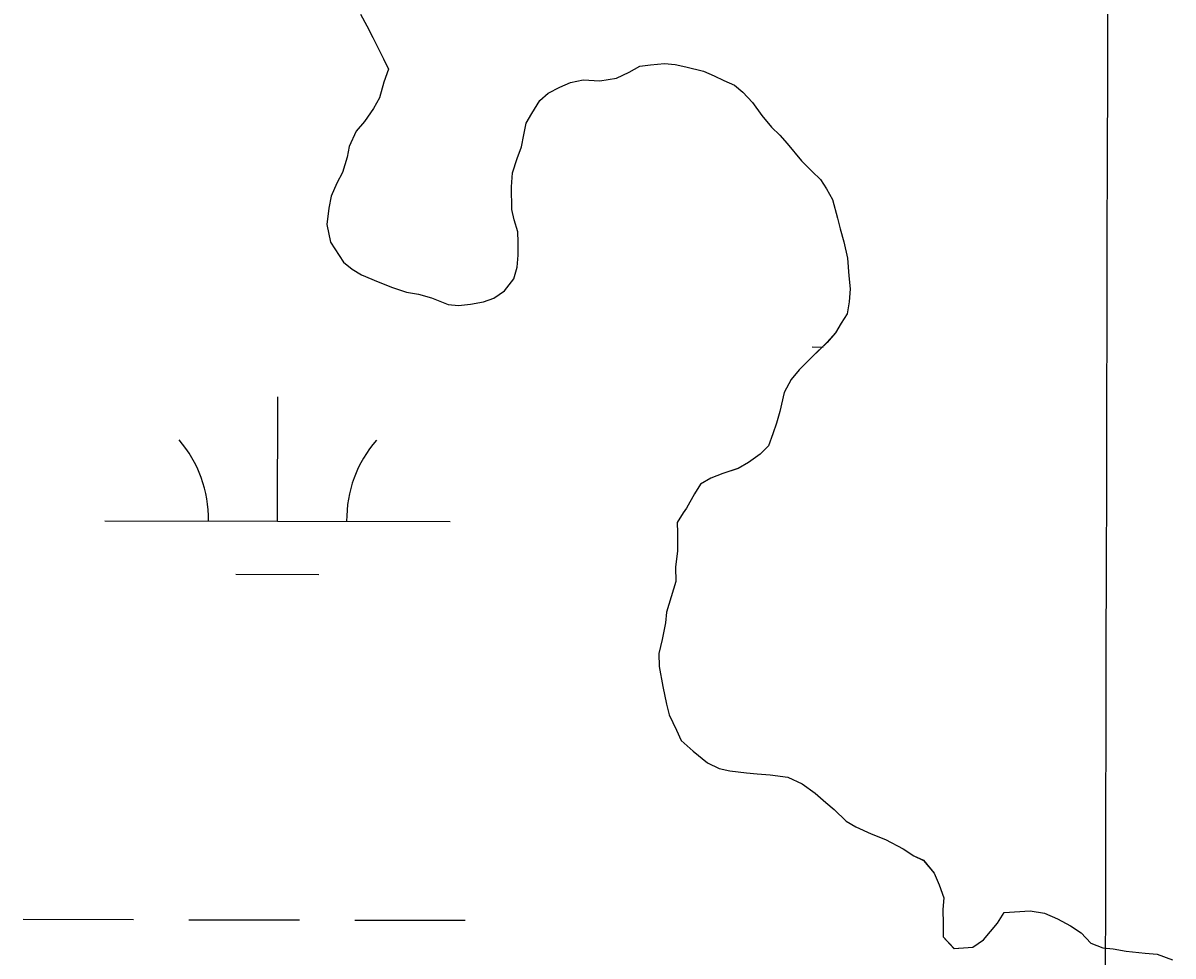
# Model space of a CAD drawing. Extents: x 3180038 to 3217926, y 922069 to 947485.
# Drawn here: x 3191805.8 to 3192138.6, y 937807 to 938077 of the extents above; entities that cross this region are included whole.
import ezdxf

# ---------------------------------------------------------------- set-up
doc = ezdxf.new("R2010")
doc.units = 0
for name, color, linetype in [('V-GRID-MAJR', 7, 'Continuous'), ('V-SITE-VEGE', 7, 'Continuous'), ('V-TOPO-SHOR', 7, 'Continuous'), ('V-WETL-SWMP', 7, 'Continuous')]:
    doc.layers.add(name, color=color, linetype=linetype)

msp = doc.modelspace()

# ---------------------------------------------------------------- linework, layer by layer
at = {"layer": 'V-GRID-MAJR'}
msp.add_spline([(3192093.673, 927501.081), (3192108.659, 933561.54), (3192123.65, 939624.61), (3192138.642, 945687.729), (3192138.648, 945690.29)], degree=3, dxfattribs=at)
at = {"layer": 'V-SITE-VEGE'}
for points in [[(3191903.542000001, 938079.5709999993), (3191905.293000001, 938076.1779999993), (3191907.042000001, 938072.7839999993), (3191910.192000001, 938066.6749999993), (3191911.597000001, 938063.6189999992), (3191910.276000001, 938059.8469999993), (3191908.9650000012, 938055.3909999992), (3191907.296000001, 938052.2959999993), (3191904.611000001, 938048.5049999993), (3191902.254000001, 938045.7469999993), (3191900.261000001, 938041.2799999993), (3191899.616000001, 938038.1979999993), (3191898.305000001, 938033.7409999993), (3191896.634000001, 938030.6469999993), (3191894.975000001, 938026.8699999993), (3191894.334000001, 938023.4479999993), (3191893.710000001, 938018.6579999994), (3191894.797000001, 938013.5479999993), (3191898.627000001, 938007.7909999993), (3191901.042000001, 938005.7699999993), (3191903.794000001, 938004.0959999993), (3191908.603000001, 938002.1079999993), (3191912.719000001, 938000.4509999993), (3191916.834000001, 937999.1339999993), (3191920.258000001, 937998.4949999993), (3191924.026000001, 937997.5159999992), (3191928.833000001, 937995.5249999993), (3191931.909000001, 937995.2239999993), (3191935.319000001, 937995.6069999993), (3191939.069000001, 937996.3359999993), (3191942.129000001, 937997.3989999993), (3191945.176000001, 937999.4859999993), (3191947.865000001, 938002.9349999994), (3191948.848000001, 938006.3629999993), (3191949.147000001, 938009.7799999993), (3191949.100000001, 938013.5399999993), (3191949.063000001, 938016.6119999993), (3191947.996000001, 938020.0129999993), (3191947.275000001, 938023.0769999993), (3191947.195000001, 938029.5649999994), (3191947.488000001, 938033.6689999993), (3191948.801000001, 938037.7839999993), (3191950.1240000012, 938041.2139999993), (3191950.765000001, 938044.6369999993), (3191951.406000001, 938048.0609999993), (3191953.079000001, 938050.8129999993), (3191955.422000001, 938054.5979999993), (3191957.788000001, 938056.6789999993)], [(3191957.788000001, 938056.6789999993), (3191961.181000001, 938058.4279999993), (3191964.239000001, 938059.8329999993), (3191967.987000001, 938060.5619999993), (3191972.771000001, 938060.2789999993), (3191977.543000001, 938061.0209999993), (3191981.278000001, 938062.7759999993), (3191984.330000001, 938064.5209999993), (3191987.400000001, 938064.8989999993), (3191991.494000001, 938065.2929999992), (3191994.570000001, 938064.9899999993), (3191997.652000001, 938064.3439999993), (3192002.790000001, 938063.0419999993), (3192005.881000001, 938061.7129999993), (3192008.629000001, 938060.3819999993), (3192011.722000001, 938059.0539999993), (3192014.134000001, 938057.0329999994), (3192016.905000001, 938053.9959999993), (3192019.684000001, 938050.2729999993), (3192022.457000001, 938046.8909999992), (3192024.878000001, 938044.5299999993), (3192026.957000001, 938042.1649999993), (3192031.118000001, 938037.0959999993), (3192034.229000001, 938034.0589999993), (3192036.652000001, 938031.7009999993), (3192038.391000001, 938028.9879999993), (3192040.136000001, 938025.9359999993), (3192041.569000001, 938020.4889999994), (3192042.290000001, 938017.4249999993), (3192043.361000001, 938013.6809999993), (3192044.445000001, 938008.9129999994), (3192044.850000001, 938003.7949999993), (3192045.237000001, 938000.0429999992), (3192044.942000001, 937996.2809999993), (3192044.301000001, 937992.8589999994), (3192042.628000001, 937990.1059999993), (3192040.955000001, 937987.3539999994), (3192038.600000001, 937984.5909999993), (3192034.211000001, 937980.4399999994), (3192030.500000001, 937976.6369999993), (3192028.145000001, 937973.8739999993), (3192026.142000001, 937970.0929999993), (3192024.843000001, 937964.6129999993), (3192023.860000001, 937961.1849999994), (3192022.875000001, 937958.0979999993), (3192021.550000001, 937954.6679999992), (3192019.191000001, 937952.2469999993), (3192015.807000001, 937949.8139999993), (3192012.754000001, 937948.0689999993), (3192008.330000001, 937946.6499999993), (3192004.933000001, 937945.2409999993), (3192001.881000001, 937943.4939999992), (3192000.208000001, 937940.7409999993), (3191997.869000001, 937936.6149999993), (3191996.859000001, 937935.2359999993), (3191995.186000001, 937932.4839999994), (3191995.225000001, 937929.4099999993), (3191995.291000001, 937924.2879999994), (3191994.666000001, 937919.4999999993), (3191994.7150000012, 937915.4019999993), (3191993.404000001, 937910.9449999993), (3191992.094000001, 937906.4889999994), (3191991.791000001, 937903.4129999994), (3191990.826000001, 937898.6179999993), (3191989.851000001, 937894.5079999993), (3191989.898000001, 937890.7519999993), (3191990.994000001, 937884.9579999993), (3191992.081000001, 937879.8499999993), (3191992.802000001, 937876.7839999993), (3191994.908000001, 937872.3709999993), (3191996.310000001, 937869.3149999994), (3191999.761000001, 937866.2859999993), (3192003.904000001, 937862.9199999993), (3192007.341000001, 937861.2549999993), (3192010.421000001, 937860.6089999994), (3192015.211000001, 937859.9869999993), (3192018.288000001, 937859.6839999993), (3192022.050000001, 937859.3889999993), (3192027.180000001, 937858.7679999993), (3192031.3030000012, 937856.7689999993), (3192035.091000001, 937854.0839999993), (3192038.198000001, 937851.3909999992), (3192040.615000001, 937849.3719999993), (3192044.072000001, 937845.9989999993), (3192046.824000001, 937844.3259999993), (3192051.289000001, 937842.3309999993), (3192055.410000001, 937840.6739999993), (3192060.564000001, 937838.0079999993), (3192063.663000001, 937835.9969999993), (3192066.409000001, 937834.6629999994), (3192069.533000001, 937830.9459999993), (3192070.940000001, 937827.5459999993), (3192072.353000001, 937823.8089999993), (3192072.054000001, 937820.3929999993), (3192072.105000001, 937816.2929999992), (3192072.150000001, 937812.5369999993), (3192075.267000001, 937809.1599999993), (3192080.727000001, 937809.5669999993), (3192083.772000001, 937811.6519999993), (3192085.794000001, 937814.0709999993), (3192087.811000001, 937816.4869999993)], [(3192087.811000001, 937816.4869999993), (3192089.822000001, 937819.5839999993), (3192097.330000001, 937820.0199999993), (3192101.436000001, 937819.3869999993), (3192105.2150000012, 937817.7259999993), (3192108.993000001, 937815.7249999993), (3192112.094000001, 937813.7139999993), (3192114.863000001, 937810.6729999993), (3192118.296000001, 937809.3499999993), (3192121.3740000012, 937809.0469999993), (3192125.138000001, 937808.4119999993), (3192130.610000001, 937807.7959999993), (3192134.028000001, 937807.4969999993), (3192138.491000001, 937805.8439999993)]]:
    msp.add_lwpolyline(points, dxfattribs=at)
at = {"layer": 'V-TOPO-SHOR'}
for points in [[(3191903.542000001, 938079.5709999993), (3191905.293000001, 938076.1779999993), (3191907.042000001, 938072.7839999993), (3191910.192000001, 938066.6749999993), (3191911.597000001, 938063.6189999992), (3191910.276000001, 938059.8469999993), (3191908.9650000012, 938055.3909999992), (3191907.296000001, 938052.2959999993), (3191904.611000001, 938048.5049999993), (3191902.254000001, 938045.7439999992), (3191900.261000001, 938041.2799999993), (3191899.616000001, 938038.1979999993), (3191898.305000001, 938033.7409999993), (3191896.634000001, 938030.6469999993), (3191894.975000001, 938026.8699999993), (3191894.334000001, 938023.4479999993), (3191893.710000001, 938018.6579999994), (3191894.797000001, 938013.5479999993), (3191898.627000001, 938007.7909999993), (3191901.042000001, 938005.7699999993), (3191903.794000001, 938004.0959999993), (3191908.601000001, 938002.1079999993), (3191912.719000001, 938000.4509999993), (3191916.834000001, 937999.1339999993), (3191920.258000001, 937998.4949999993), (3191924.026000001, 937997.5159999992), (3191928.833000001, 937995.5279999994), (3191931.909000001, 937995.2239999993), (3191935.321000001, 937995.6069999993), (3191939.069000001, 937996.3359999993), (3191942.129000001, 937997.3989999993), (3191945.176000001, 937999.4859999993), (3191947.865000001, 938002.9349999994), (3191948.848000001, 938006.3629999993), (3191949.147000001, 938009.7819999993), (3191949.100000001, 938013.5379999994), (3191949.063000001, 938016.6119999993), (3191947.996000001, 938020.0129999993), (3191947.275000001, 938023.0769999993), (3191947.195000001, 938029.5649999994), (3191947.486000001, 938033.6669999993), (3191948.801000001, 938037.7819999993), (3191950.1240000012, 938041.2139999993), (3191950.765000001, 938044.6369999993), (3191951.406000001, 938048.0609999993), (3191953.079000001, 938050.8129999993), (3191955.422000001, 938054.5979999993), (3191957.788000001, 938056.6789999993)], [(3191957.788000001, 938056.6789999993), (3191961.181000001, 938058.4279999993), (3191964.239000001, 938059.8329999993), (3191967.987000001, 938060.5619999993), (3191972.771000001, 938060.2789999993), (3191977.543000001, 938061.0209999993), (3191981.278000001, 938062.7759999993), (3191984.330000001, 938064.5209999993), (3191987.400000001, 938064.8989999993), (3191991.494000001, 938065.2929999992), (3191994.570000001, 938064.9899999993), (3191997.652000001, 938064.3439999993), (3192002.790000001, 938063.0419999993), (3192005.881000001, 938061.7129999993), (3192008.629000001, 938060.3819999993), (3192011.720000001, 938059.0539999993), (3192014.136000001, 938057.0329999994), (3192016.905000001, 938053.9959999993), (3192019.684000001, 938050.2729999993), (3192022.457000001, 938046.8909999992), (3192024.878000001, 938044.5299999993), (3192026.957000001, 938042.1669999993), (3192031.118000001, 938037.0959999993), (3192034.229000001, 938034.0589999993), (3192036.650000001, 938031.6989999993), (3192038.391000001, 938028.9879999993), (3192040.136000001, 938025.9359999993), (3192041.569000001, 938020.4889999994), (3192042.290000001, 938017.4249999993), (3192043.361000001, 938013.6809999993), (3192044.445000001, 938008.9129999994), (3192044.850000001, 938003.7949999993), (3192045.237000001, 938000.0429999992), (3192044.942000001, 937996.2809999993), (3192044.301000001, 937992.8589999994), (3192042.628000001, 937990.1059999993), (3192040.955000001, 937987.3539999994), (3192038.600000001, 937984.5909999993), (3192034.211000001, 937980.4399999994), (3192030.500000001, 937976.6369999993), (3192028.145000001, 937973.8739999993), (3192026.142000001, 937970.0929999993), (3192024.843000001, 937964.6129999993), (3192023.860000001, 937961.1849999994), (3192022.875000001, 937958.0979999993), (3192021.550000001, 937954.6679999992), (3192019.191000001, 937952.2469999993), (3192015.805000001, 937949.8139999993), (3192012.754000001, 937948.0689999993), (3192008.330000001, 937946.6499999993), (3192004.933000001, 937945.2409999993), (3192001.881000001, 937943.4939999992), (3192000.208000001, 937940.7409999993), (3191997.869000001, 937936.6149999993), (3191996.859000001, 937935.2359999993), (3191995.186000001, 937932.4839999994), (3191995.225000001, 937929.4099999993), (3191995.289000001, 937924.2879999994), (3191994.666000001, 937919.4999999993), (3191994.7150000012, 937915.4019999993), (3191993.404000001, 937910.9449999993), (3191992.094000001, 937906.4889999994), (3191991.791000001, 937903.4109999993), (3191990.826000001, 937898.6179999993), (3191989.851000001, 937894.5079999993), (3191989.898000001, 937890.7519999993), (3191990.994000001, 937884.9579999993), (3191992.081000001, 937879.8499999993), (3191992.802000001, 937876.7839999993), (3191994.908000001, 937872.3709999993), (3191996.310000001, 937869.3149999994), (3191999.763000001, 937866.2839999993), (3192003.904000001, 937862.9199999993), (3192007.341000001, 937861.2549999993), (3192010.421000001, 937860.6089999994), (3192015.211000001, 937859.9869999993), (3192018.288000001, 937859.6839999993), (3192022.050000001, 937859.3889999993), (3192027.180000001, 937858.7679999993), (3192031.3030000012, 937856.7689999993), (3192035.091000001, 937854.0839999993), (3192038.198000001, 937851.3909999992), (3192040.615000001, 937849.3719999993), (3192044.072000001, 937845.9989999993), (3192046.824000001, 937844.3259999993), (3192051.289000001, 937842.3309999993), (3192055.410000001, 937840.6739999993), (3192060.564000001, 937838.0079999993), (3192063.663000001, 937835.9969999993), (3192066.4110000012, 937834.6629999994), (3192069.533000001, 937830.9459999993), (3192070.940000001, 937827.5489999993), (3192072.353000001, 937823.8089999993), (3192072.054000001, 937820.3909999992), (3192072.105000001, 937816.2929999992), (3192072.150000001, 937812.5369999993), (3192075.267000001, 937809.1599999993), (3192080.725000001, 937809.5669999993), (3192083.772000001, 937811.6539999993), (3192085.794000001, 937814.0709999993), (3192087.811000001, 937816.4869999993)], [(3192087.811000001, 937816.4869999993), (3192089.822000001, 937819.5859999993), (3192097.330000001, 937820.0199999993), (3192101.436000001, 937819.3869999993), (3192105.2150000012, 937817.7259999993), (3192108.996000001, 937815.7249999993), (3192112.094000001, 937813.7139999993), (3192114.863000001, 937810.6729999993), (3192118.296000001, 937809.3499999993), (3192121.3740000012, 937809.0469999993), (3192125.138000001, 937808.4119999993), (3192130.610000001, 937807.7959999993), (3192134.028000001, 937807.4969999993), (3192138.491000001, 937805.8439999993)]]:
    msp.add_lwpolyline(points, dxfattribs=at)
at = {"layer": 'V-WETL-SWMP'}
for p, q in [((3192034.1987132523, 937983.2458409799), (3192037.3558303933, 937983.2387236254)), ((3191879.4921752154, 937932.8541922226), (3191879.5739811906, 937968.8528844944)), ((3191829.492423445, 937932.9669108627), (3191929.491926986, 937932.7414735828)), ((3191867.457169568, 937917.4508052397), (3191891.4570504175, 937917.3967002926)), ((3191805.8222333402, 937817.5918743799), (3191837.8220744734, 937817.5197344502)), ((3191853.82199504, 937817.4836644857), (3191885.821836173, 937817.411524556)), ((3191901.8217567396, 937817.3754545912), (3191933.821597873, 937817.3033146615))]:
    msp.add_line(p, q, dxfattribs=at)
for points in [[(3191903.543000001, 938079.5709999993), (3191905.293000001, 938076.1779999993), (3191907.042000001, 938072.7839999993), (3191910.192000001, 938066.6759999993), (3191911.596000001, 938063.6189999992), (3191910.276000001, 938059.8459999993), (3191908.966000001, 938055.3899999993), (3191907.296000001, 938052.2959999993), (3191904.611000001, 938048.5059999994), (3191902.254000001, 938045.7439999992), (3191900.261000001, 938041.2799999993), (3191899.616000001, 938038.1979999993), (3191898.305000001, 938033.7419999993), (3191896.635000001, 938030.6469999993), (3191894.975000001, 938026.8699999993), (3191894.334000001, 938023.4469999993), (3191893.710000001, 938018.6579999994), (3191894.798000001, 938013.5479999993), (3191898.626000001, 938007.7899999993), (3191901.042000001, 938005.7699999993), (3191903.795000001, 938004.0969999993), (3191908.601000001, 938002.1069999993), (3191912.720000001, 938000.4509999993), (3191916.834000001, 937999.1349999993), (3191920.258000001, 937998.4949999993), (3191924.027000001, 937997.5169999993), (3191928.833000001, 937995.5269999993), (3191931.910000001, 937995.2239999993), (3191935.321000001, 937995.6079999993), (3191939.068000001, 937996.3369999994), (3191942.129000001, 937997.3999999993), (3191945.177000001, 937999.4859999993), (3191947.866000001, 938002.9349999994), (3191948.849000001, 938006.3629999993), (3191949.148000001, 938009.7809999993), (3191949.101000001, 938013.5379999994), (3191949.063000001, 938016.6109999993), (3191947.996000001, 938020.0129999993), (3191947.275000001, 938023.0779999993), (3191947.195000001, 938029.5659999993), (3191947.486000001, 938033.6679999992), (3191948.801000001, 938037.7819999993), (3191950.1240000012, 938041.2139999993), (3191950.765000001, 938044.6369999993)], [(3191950.765000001, 938044.6369999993), (3191951.406000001, 938048.0609999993), (3191953.079000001, 938050.8139999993), (3191955.423000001, 938054.5989999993), (3191957.788000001, 938056.6779999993), (3191961.182000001, 938058.4279999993), (3191964.238000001, 938059.8319999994), (3191967.986000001, 938060.5609999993), (3191972.771000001, 938060.2789999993), (3191977.543000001, 938061.0209999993), (3191981.278000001, 938062.7749999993), (3191984.330000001, 938064.5199999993), (3191987.399000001, 938064.8999999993), (3191991.493000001, 938065.2919999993), (3191994.570000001, 938064.9889999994), (3191997.652000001, 938064.3439999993), (3192002.791000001, 938063.0409999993), (3192005.881000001, 938061.7129999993), (3192008.630000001, 938060.3809999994), (3192011.720000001, 938059.0539999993), (3192014.136000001, 938057.0339999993), (3192016.906000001, 938053.9949999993), (3192019.684000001, 938050.2719999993), (3192022.458000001, 938046.8919999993), (3192024.878000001, 938044.5309999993), (3192026.956000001, 938042.1659999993), (3192031.118000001, 938037.0949999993), (3192034.229000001, 938034.0589999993), (3192036.649000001, 938031.6989999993), (3192038.390000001, 938028.9879999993), (3192040.136000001, 938025.9359999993), (3192041.569000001, 938020.4889999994), (3192042.290000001, 938017.4239999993), (3192043.361000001, 938013.6809999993), (3192044.445000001, 938008.9129999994), (3192044.850000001, 938003.7949999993), (3192045.238000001, 938000.0429999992), (3192044.943000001, 937996.2819999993), (3192044.302000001, 937992.8589999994), (3192042.629000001, 937990.1059999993), (3192040.955000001, 937987.3529999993), (3192038.599000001, 937984.5919999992), (3192034.210000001, 937980.4389999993), (3192030.500000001, 937976.6359999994), (3192028.1440000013, 937973.8749999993), (3192026.142000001, 937970.0929999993), (3192024.843000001, 937964.6129999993), (3192023.861000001, 937961.1849999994), (3192022.875000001, 937958.0989999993), (3192021.551000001, 937954.6679999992), (3192019.191000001, 937952.2479999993), (3192015.805000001, 937949.8149999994), (3192012.753000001, 937948.0699999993), (3192008.331000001, 937946.6489999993), (3192004.933000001, 937945.2409999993), (3192001.881000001, 937943.4949999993), (3192000.208000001, 937940.7419999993), (3191997.868000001, 937936.6149999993), (3191996.860000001, 937935.2359999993), (3191995.187000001, 937932.4829999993), (3191995.225000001, 937929.4099999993), (3191995.288000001, 937924.2879999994), (3191994.665000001, 937919.4989999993), (3191994.7150000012, 937915.4009999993), (3191993.405000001, 937910.9449999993), (3191992.094000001, 937906.4889999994), (3191991.790000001, 937903.4109999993), (3191990.825000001, 937898.6179999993), (3191989.851000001, 937894.5079999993), (3191989.898000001, 937890.7519999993), (3191990.994000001, 937884.9589999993), (3191992.082000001, 937879.8499999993), (3191992.8030000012, 937876.7849999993), (3191994.907000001, 937872.3709999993), (3191996.311000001, 937869.3149999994), (3191999.764000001, 937866.2839999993), (3192003.904000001, 937862.9199999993), (3192007.3400000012, 937861.2549999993), (3192010.421000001, 937860.6099999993), (3192015.211000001, 937859.9859999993), (3192018.288000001, 937859.6829999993), (3192022.049000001, 937859.3879999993), (3192027.179000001, 937858.7679999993), (3192031.302000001, 937856.7699999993), (3192035.092000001, 937854.0849999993), (3192038.199000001, 937851.3909999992), (3192040.615000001, 937849.3719999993), (3192044.072000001, 937845.9989999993), (3192046.825000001, 937844.3259999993), (3192051.290000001, 937842.3319999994), (3192055.409000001, 937840.6749999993), (3192060.564000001, 937838.0069999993), (3192063.663000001, 937835.9959999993), (3192066.412000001, 937834.6639999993), (3192069.532000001, 937830.9459999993), (3192070.940000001, 937827.5479999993), (3192072.352000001, 937823.8089999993), (3192072.0530000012, 937820.3899999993), (3192072.104000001, 937816.2919999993), (3192072.150000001, 937812.5359999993), (3192075.266000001, 937809.1589999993)], [(3192075.266000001, 937809.1589999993), (3192080.725000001, 937809.5679999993), (3192083.773000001, 937811.6549999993), (3192085.793000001, 937814.0709999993), (3192087.812000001, 937816.4869999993), (3192089.823000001, 937819.5849999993), (3192097.331000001, 937820.0199999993), (3192101.437000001, 937819.3879999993), (3192105.214000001, 937817.7269999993), (3192108.996000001, 937815.7249999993), (3192112.095000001, 937813.7139999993), (3192114.864000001, 937810.6739999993), (3192118.296000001, 937809.3509999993), (3192121.3740000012, 937809.0469999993), (3192125.138000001, 937808.4109999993), (3192130.610000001, 937807.7959999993), (3192134.029000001, 937807.4959999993), (3192138.490000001, 937805.8439999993)]]:
    msp.add_lwpolyline(points, dxfattribs=at)
for centre, radius, start, end in [((3191824.2505923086, 937933.4535163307), 35.24628790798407, 359.0990374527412, 40.642695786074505), ((3191934.7359159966, 937933.2044399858), 35.246287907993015, 139.0989861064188, 180.64264443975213)]:
    msp.add_arc(centre, radius, start, end, dxfattribs=at)

doc.saveas('drawing.dxf')
